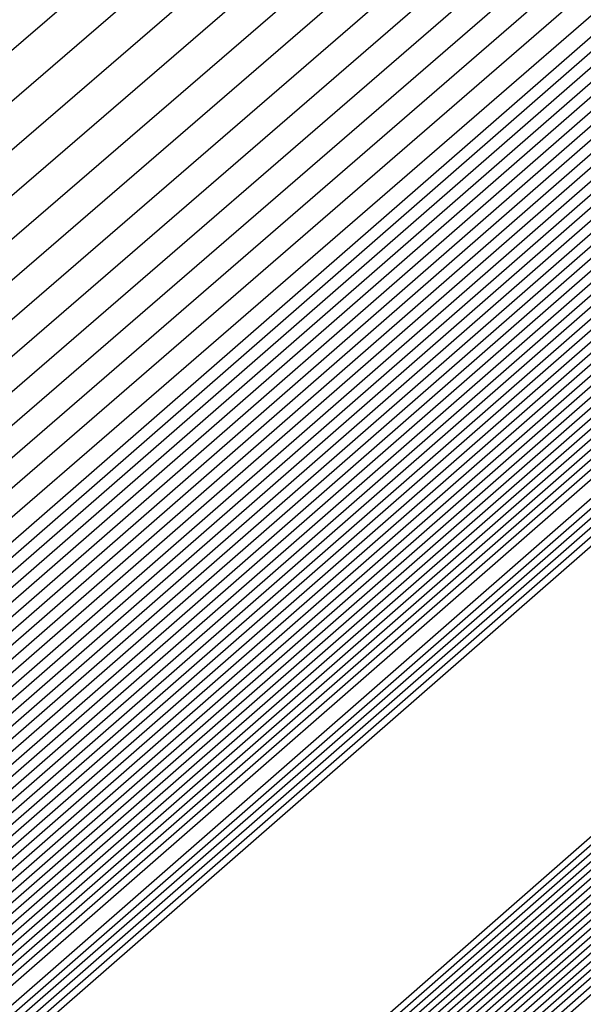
# Model space of a CAD drawing. Extents: x 3249832 to 3255657, y 13789405 to 13793316.
# Tile 878 of 1056: x 3253210.4593 to 3253210.526, y 13791259.3617 to 13791259.4782. Entities that reach past the tile are written whole.
import ezdxf

# ---------------------------------------------------------------- set-up
doc = ezdxf.new("R2010")
doc.units = 0
doc.header["$LTSCALE"] = 100
doc.header["$MEASUREMENT"] = 0
for name, color, linetype in [('GRATIO_03231_CON', 1, 'CONTINUOUS'), ('GRATIO_0323_ICON', 1, 'CONTINUOUS'), ('TARGETS_EAST', 7, 'CONTINUOUS')]:
    doc.layers.add(name, color=color, linetype=linetype)

# ---------------------------------------------------------------- blocks, each defined once
blk = doc.blocks.new('Gratio_032316_contours')
at = {"layer": 'GRATIO_03231_CON', "color": 1, "linetype": 'Continuous', "flags": 128}
for points in [[(3253179.55027, 13791232.39503), (3253186.87441, 13791238.77001), (3253201.4775, 13791251.51898), (3253219.20823, 13791267.00714), (3253234.45763, 13791280.32933), (3253243.00028, 13791287.79153), (3253246.14511, 13791290.5444), (3253246.5846, 13791290.94974), (3253247.02187, 13791291.379), (3253250.20254, 13791294.24212), (3253258.88285, 13791301.95866), (3253274.44262, 13791315.73867), (3253292.7559, 13791331.95413), (3253308.32028, 13791345.76753)], [(3253180.16544, 13791232.93802), (3253187.28488, 13791239.13155), (3253201.72516, 13791251.73678), (3253219.33902, 13791267.12228), (3253234.51314, 13791280.37862), (3253243.01644, 13791287.80647), (3253246.14668, 13791290.54676), (3253246.58389, 13791290.95054), (3253247.01645, 13791291.37639), (3253250.16633, 13791294.21318), (3253258.7639, 13791301.85732), (3253274.17605, 13791315.50724), (3253292.31584, 13791331.56933), (3253307.73285, 13791345.25198)], [(3253180.78061, 13791233.481), (3253187.69534, 13791239.49309), (3253201.97282, 13791251.95458), (3253219.46981, 13791267.23741), (3253234.56866, 13791280.42791), (3253243.03259, 13791287.8214), (3253246.14825, 13791290.54912), (3253246.58317, 13791290.95133), (3253247.01103, 13791291.37378), (3253250.13013, 13791294.18424), (3253258.64495, 13791301.75599), (3253273.90947, 13791315.27582), (3253291.87577, 13791331.18453), (3253307.14542, 13791344.73643)], [(3253181.39578, 13791234.02399), (3253188.1058, 13791239.85463), (3253202.22048, 13791252.17237), (3253219.6006, 13791267.35254), (3253234.62418, 13791280.4772), (3253243.04874, 13791287.83633), (3253246.14982, 13791290.55149), (3253246.58246, 13791290.95213), (3253247.00561, 13791291.37117), (3253250.09393, 13791294.15529), (3253258.526, 13791301.65465), (3253273.6429, 13791315.0444), (3253291.4357, 13791330.79973), (3253306.55799, 13791344.22088)], [(3253182.62612, 13791235.10996), (3253188.92672, 13791240.5777), (3253202.71581, 13791252.60797), (3253219.86218, 13791267.58281), (3253234.73522, 13791280.57579), (3253243.08105, 13791287.8662), (3253246.15297, 13791290.55621), (3253246.58103, 13791290.95372), (3253246.99477, 13791291.36594), (3253250.02153, 13791294.09741), (3253258.2881, 13791301.45198), (3253273.10975, 13791314.58156), (3253290.55557, 13791330.03014), (3253305.38313, 13791343.18978)], [(3253183.24129, 13791235.65295), (3253189.33718, 13791240.93924), (3253202.96347, 13791252.82577), (3253219.99297, 13791267.69794), (3253234.79073, 13791280.62508), (3253243.0972, 13791287.88113), (3253246.15454, 13791290.55858), (3253246.58032, 13791290.95452), (3253246.98935, 13791291.36333), (3253249.98532, 13791294.06847), (3253258.16915, 13791301.35065), (3253272.84317, 13791314.35013), (3253290.11551, 13791329.64534), (3253304.7957, 13791342.67423)], [(3253189.74764, 13791241.30078), (3253203.21113, 13791253.04357), (3253220.12376, 13791267.81308), (3253234.84625, 13791280.67437), (3253243.11336, 13791287.89607), (3253246.15611, 13791290.56094), (3253246.57961, 13791290.95531), (3253246.98393, 13791291.36072), (3253249.94912, 13791294.03953), (3253258.05019, 13791301.24931), (3253272.5766, 13791314.11871), (3253289.67544, 13791329.26055), (3253304.20827, 13791342.15868)], [(3253190.1581, 13791241.66232), (3253203.45879, 13791253.26136), (3253220.25455, 13791267.92821), (3253234.90177, 13791280.72366), (3253243.12951, 13791287.911), (3253246.15768, 13791290.5633), (3253246.57889, 13791290.95611), (3253246.97851, 13791291.35811), (3253249.91292, 13791294.01058), (3253257.93124, 13791301.14798), (3253272.31002, 13791313.88729), (3253289.23538, 13791328.87575), (3253303.62084, 13791341.64313)], [(3253190.97902, 13791242.38539), (3253203.95411, 13791253.69696), (3253220.51613, 13791268.15847), (3253235.01281, 13791280.82224), (3253243.16182, 13791287.94087), (3253246.16082, 13791290.56803), (3253246.57747, 13791290.9577), (3253246.96767, 13791291.35288), (3253249.84051, 13791293.9527), (3253257.69334, 13791300.94531), (3253271.77687, 13791313.42445), (3253288.35525, 13791328.10615), (3253302.44598, 13791340.61203)], [(3253191.38948, 13791242.74693), (3253204.20177, 13791253.91476), (3253220.64692, 13791268.27361), (3253235.06832, 13791280.87154), (3253243.17797, 13791287.9558), (3253246.1624, 13791290.57039), (3253246.57675, 13791290.9585), (3253246.96225, 13791291.35027), (3253249.80431, 13791293.92376), (3253257.57439, 13791300.84397), (3253271.51029, 13791313.19303), (3253287.91518, 13791327.72135), (3253301.85855, 13791340.09648)], [(3253191.79994, 13791243.10847), (3253204.44943, 13791254.13256), (3253220.77772, 13791268.38874), (3253235.12384, 13791280.92083), (3253243.19412, 13791287.97073), (3253246.16397, 13791290.57276), (3253246.57604, 13791290.95929), (3253246.95683, 13791291.34766), (3253249.76811, 13791293.89481), (3253257.45544, 13791300.74264), (3253271.24372, 13791312.9616), (3253287.47511, 13791327.33655), (3253301.27112, 13791339.58093)], [(3253192.2104, 13791243.47001), (3253204.69709, 13791254.35035), (3253220.90851, 13791268.50387), (3253235.17936, 13791280.97012), (3253243.21028, 13791287.98567), (3253246.16554, 13791290.57512), (3253246.57533, 13791290.96009), (3253246.95142, 13791291.34505), (3253249.73191, 13791293.86587), (3253257.33649, 13791300.6413), (3253270.97714, 13791312.73018), (3253287.03505, 13791326.95176), (3253300.68369, 13791339.06538)], [(3253193.03132, 13791244.19308), (3253205.19242, 13791254.78595), (3253221.17009, 13791268.73414), (3253235.29039, 13791281.0687), (3253243.24258, 13791288.01553), (3253246.16868, 13791290.57985), (3253246.5739, 13791290.96168), (3253246.94058, 13791291.33982), (3253249.6595, 13791293.80799), (3253257.09858, 13791300.43863), (3253270.44399, 13791312.26734), (3253286.15492, 13791326.18216), (3253299.50883, 13791338.03428)], [(3253193.44178, 13791244.55462), (3253205.44008, 13791255.00375), (3253221.30088, 13791268.84927), (3253235.34591, 13791281.11799), (3253243.25874, 13791288.03047), (3253246.17025, 13791290.58221), (3253246.57319, 13791290.96248), (3253246.93516, 13791291.33721), (3253249.6233, 13791293.77904), (3253256.97963, 13791300.3373), (3253270.17741, 13791312.03592), (3253285.71485, 13791325.79737), (3253298.92139, 13791337.51873)], [(3253193.85224, 13791244.91616), (3253205.68774, 13791255.22155), (3253221.43167, 13791268.9644), (3253235.40143, 13791281.16728), (3253243.27489, 13791288.0454), (3253246.17182, 13791290.58457), (3253246.57247, 13791290.96327), (3253246.92974, 13791291.3346), (3253249.5871, 13791293.7501), (3253256.86068, 13791300.23596), (3253269.91084, 13791311.8045), (3253285.27479, 13791325.41257), (3253298.33396, 13791337.00318)], [(3253194.2627, 13791245.2777), (3253205.9354, 13791255.43934), (3253221.56246, 13791269.07954), (3253235.45695, 13791281.21658), (3253243.29104, 13791288.06033), (3253246.17339, 13791290.58694), (3253246.57176, 13791290.96407), (3253246.92432, 13791291.33198), (3253249.55089, 13791293.72116), (3253256.74173, 13791300.13463), (3253269.64426, 13791311.57307), (3253284.83472, 13791325.02777), (3253297.74653, 13791336.48763)], [(3253195.08362, 13791246.00077), (3253206.43072, 13791255.87494), (3253221.82404, 13791269.3098), (3253235.56798, 13791281.31516), (3253243.32335, 13791288.0902), (3253246.17654, 13791290.59166), (3253246.57033, 13791290.96566), (3253246.91348, 13791291.32676), (3253249.47849, 13791293.66327), (3253256.50383, 13791299.93196), (3253269.11111, 13791311.11023), (3253283.95459, 13791324.25817), (3253296.57167, 13791335.45653)], [(3253195.49408, 13791246.36231), (3253206.67838, 13791256.09274), (3253221.95483, 13791269.42494), (3253235.6235, 13791281.36445), (3253243.3395, 13791288.10513), (3253246.17811, 13791290.59402), (3253246.56962, 13791290.96646), (3253246.90806, 13791291.32415), (3253249.44229, 13791293.63433), (3253256.38488, 13791299.83062), (3253268.84454, 13791310.87881), (3253283.51452, 13791323.87338), (3253295.98424, 13791334.94098)], [(3253195.90454, 13791246.72385), (3253206.92604, 13791256.31054), (3253222.08562, 13791269.54007), (3253235.67902, 13791281.41374), (3253243.35566, 13791288.12007), (3253246.17968, 13791290.59639), (3253246.56891, 13791290.96725), (3253246.90264, 13791291.32154), (3253249.40609, 13791293.60539), (3253256.26593, 13791299.72929), (3253268.57796, 13791310.64739), (3253283.07446, 13791323.48858), (3253295.39681, 13791334.42543)], [(3253196.31501, 13791247.08539), (3253207.1737, 13791256.52833), (3253222.21641, 13791269.6552), (3253235.73454, 13791281.46303), (3253243.37181, 13791288.135), (3253246.18125, 13791290.59875), (3253246.56819, 13791290.96805), (3253246.89722, 13791291.31892), (3253249.36988, 13791293.57645), (3253256.14697, 13791299.62795), (3253268.31138, 13791310.41597), (3253282.63439, 13791323.10378), (3253294.80938, 13791333.90988)], [(3253197.13593, 13791247.80846), (3253207.66903, 13791256.96393), (3253222.47799, 13791269.88547), (3253235.84557, 13791281.56162), (3253243.40412, 13791288.16487), (3253246.18439, 13791290.60348), (3253246.56677, 13791290.96964), (3253246.88638, 13791291.3137), (3253249.29748, 13791293.51856), (3253255.90907, 13791299.42528), (3253267.77823, 13791309.95312), (3253281.75426, 13791322.33419), (3253293.63452, 13791332.87878)], [(3253197.54639, 13791248.17), (3253207.91669, 13791257.18173), (3253222.60878, 13791270.0006), (3253235.90109, 13791281.61091), (3253243.42027, 13791288.1798), (3253246.18596, 13791290.60584), (3253246.56605, 13791290.97044), (3253246.88096, 13791291.31109), (3253249.26128, 13791293.48962), (3253255.79012, 13791299.32395), (3253267.51166, 13791309.7217), (3253281.31419, 13791321.94939), (3253293.04709, 13791332.36323), (3253299.24948, 13791337.92415)], [(3253197.95685, 13791248.53154), (3253208.16435, 13791257.39953), (3253222.73957, 13791270.11573), (3253235.95661, 13791281.6602), (3253243.43643, 13791288.19473), (3253246.18754, 13791290.6082), (3253246.56534, 13791290.97123), (3253246.87554, 13791291.30847), (3253249.22507, 13791293.46068), (3253255.67117, 13791299.22261), (3253267.24508, 13791309.49028), (3253280.87413, 13791321.56459), (3253292.45966, 13791331.84768), (3253298.58416, 13791337.33876)], [(3253198.36731, 13791248.89308), (3253208.41201, 13791257.61732), (3253222.87037, 13791270.23087), (3253236.01213, 13791281.70949), (3253243.45258, 13791288.20967), (3253246.18911, 13791290.61057), (3253246.56463, 13791290.97203), (3253246.87012, 13791291.30586), (3253249.18887, 13791293.43173), (3253255.55222, 13791299.12128), (3253266.9785, 13791309.25886), (3253280.43407, 13791321.17979), (3253291.87223, 13791331.33213), (3253297.91884, 13791336.75338)], [(3253199.18823, 13791249.61615), (3253208.90733, 13791258.05292), (3253223.13195, 13791270.46113), (3253236.12316, 13791281.80807), (3253243.48489, 13791288.23953), (3253246.19225, 13791290.61529), (3253246.5632, 13791290.97362), (3253246.85928, 13791291.30064), (3253249.11647, 13791293.37385), (3253255.31432, 13791298.91861), (3253266.44535, 13791308.79601), (3253279.55394, 13791320.4102), (3253290.69737, 13791330.30103), (3253296.5882, 13791335.58261)], [(3253199.59869, 13791249.97769), (3253209.15499, 13791258.27072), (3253223.26274, 13791270.57626), (3253236.17868, 13791281.85736), (3253243.50104, 13791288.25447), (3253246.19382, 13791290.61766), (3253246.56249, 13791290.97442), (3253246.85386, 13791291.29803), (3253249.08026, 13791293.34491), (3253255.19536, 13791298.81727), (3253266.17878, 13791308.56459), (3253279.11387, 13791320.0254), (3253290.10994, 13791329.78548), (3253295.92288, 13791334.99723)], [(3253200.00915, 13791250.33923), (3253209.40265, 13791258.48852), (3253223.39353, 13791270.6914), (3253236.2342, 13791281.90666), (3253243.51719, 13791288.2694), (3253246.19539, 13791290.62002), (3253246.56177, 13791290.97521), (3253246.84844, 13791291.29541), (3253249.04406, 13791293.31596), (3253255.07641, 13791298.71594), (3253265.9122, 13791308.33317), (3253278.6738, 13791319.6406), (3253289.52251, 13791329.26993), (3253295.25756, 13791334.41184)], [(3253200.41961, 13791250.70077), (3253209.65031, 13791258.70631), (3253223.52432, 13791270.80653), (3253236.28972, 13791281.95595), (3253243.53335, 13791288.28434), (3253246.19696, 13791290.62238), (3253246.56106, 13791290.97601), (3253246.84302, 13791291.2928), (3253249.00786, 13791293.28702), (3253254.95746, 13791298.6146), (3253265.64563, 13791308.10175), (3253278.23374, 13791319.25581), (3253288.93508, 13791328.75438), (3253294.59224, 13791333.82646)], [(3253201.24053, 13791251.42384), (3253210.14563, 13791259.14191), (3253223.7859, 13791271.0368), (3253236.40075, 13791282.05453), (3253243.56565, 13791288.3142), (3253246.20011, 13791290.62711), (3253246.55963, 13791290.9776), (3253246.83219, 13791291.28758), (3253248.93546, 13791293.22914), (3253254.71956, 13791298.41193), (3253265.11248, 13791307.63891), (3253277.35361, 13791318.48621), (3253287.76022, 13791327.72328), (3253293.2616, 13791332.65569)], [(3253201.65099, 13791251.78538), (3253210.3933, 13791259.35971), (3253223.91669, 13791271.15193), (3253236.45627, 13791282.10382), (3253243.58181, 13791288.32914), (3253246.20168, 13791290.62947), (3253246.55892, 13791290.9784), (3253246.82677, 13791291.28496), (3253248.89925, 13791293.20019), (3253254.60061, 13791298.3106), (3253264.8459, 13791307.40749), (3253276.91354, 13791318.10141), (3253287.17279, 13791327.20773)], [(3253215.27891, 13791264.12388), (3253208.32754, 13791257.89481), (3253202.31158, 13791252.48555), (3253202.06145, 13791252.14692), (3253210.64096, 13791259.57751), (3253224.04748, 13791271.26706)], [(3253216.27123, 13791264.99994), (3253209.15191, 13791258.62312), (3253202.92675, 13791253.02854), (3253202.47191, 13791252.50846), (3253210.88862, 13791259.7953), (3253224.17827, 13791271.38219)], [(3253218.25586, 13791266.75207), (3253210.80067, 13791260.07975), (3253204.15709, 13791254.11451), (3253203.29283, 13791253.23153), (3253211.38394, 13791260.2309), (3253224.43985, 13791271.61246)], [(3253219.24818, 13791267.62813), (3253211.62504, 13791260.80806), (3253204.77226, 13791254.6575), (3253203.70329, 13791253.59307), (3253211.6316, 13791260.4487), (3253224.57064, 13791271.72759)], [(3253220.24049, 13791268.50419), (3253212.44942, 13791261.53637), (3253205.38743, 13791255.20049), (3253204.11375, 13791253.95461), (3253211.87926, 13791260.6665), (3253224.70143, 13791271.84272)], [(3253221.23281, 13791269.38026), (3253213.2738, 13791262.26468), (3253206.0026, 13791255.74348), (3253204.52421, 13791254.31615), (3253212.12692, 13791260.88429), (3253224.83222, 13791271.95786)], [(3253223.21744, 13791271.13238), (3253214.92255, 13791263.72131), (3253207.23294, 13791256.82945), (3253205.34514, 13791255.03922), (3253212.62225, 13791261.31989), (3253225.0938, 13791272.18812)], [(3253215.74693, 13791264.44962), (3253207.84811, 13791257.37244), (3253205.7556, 13791255.40076), (3253212.86991, 13791261.53769), (3253225.22459, 13791272.30326)], [(3253216.57131, 13791265.17793), (3253208.46329, 13791257.91542), (3253206.16606, 13791255.7623), (3253213.11757, 13791261.75549), (3253225.35538, 13791272.41839)], [(3253217.39568, 13791265.90624), (3253209.07846, 13791258.45841), (3253206.57652, 13791256.12384), (3253213.36523, 13791261.97329), (3253225.48617, 13791272.53352)]]:
    blk.add_lwpolyline(points, dxfattribs=at)
at = {"layer": 'GRATIO_03231_CON', "color": 5, "linetype": 'Continuous', "flags": 128}
for points in [[(3253178.31993, 13791231.30905), (3253186.05349, 13791238.04694), (3253200.98218, 13791251.08338), (3253218.94665, 13791266.77688), (3253234.34659, 13791280.23075), (3253242.96798, 13791287.76167), (3253246.14197, 13791290.53967), (3253246.58603, 13791290.94815), (3253247.02107, 13791291.37394), (3253250.18182, 13791294.2177), (3253258.80647, 13791301.88356), (3253274.26937, 13791315.56557), (3253292.48955, 13791331.61762), (3253308.02221, 13791345.18354)], [(3253177.70476, 13791230.76607), (3253185.64303, 13791237.6854), (3253200.73452, 13791250.86558), (3253218.81586, 13791266.66175), (3253234.29107, 13791280.18146), (3253242.95182, 13791287.74673), (3253246.1404, 13791290.53731), (3253246.58674, 13791290.94735), (3253247.01436, 13791291.36584), (3253250.12102, 13791294.16091), (3253258.59804, 13791301.69555), (3253273.79626, 13791315.14336), (3253291.70456, 13791330.92064), (3253306.97134, 13791344.25434)], [(3253177.08958, 13791230.22308), (3253185.23257, 13791237.32386), (3253200.48686, 13791250.64779), (3253218.68507, 13791266.54661), (3253234.23556, 13791280.13216), (3253242.93567, 13791287.7318), (3253246.13883, 13791290.53495), (3253246.58745, 13791290.94656), (3253247.00766, 13791291.35773), (3253250.06022, 13791294.10413), (3253258.38961, 13791301.50754), (3253273.32314, 13791314.72115), (3253290.91956, 13791330.22366), (3253305.92046, 13791343.32515)], [(3253176.47441, 13791229.68009), (3253184.82211, 13791236.96232), (3253200.23919, 13791250.42999), (3253218.55428, 13791266.43148), (3253234.18004, 13791280.08287), (3253242.91952, 13791287.71687), (3253246.13725, 13791290.53258), (3253246.58817, 13791290.94576), (3253247.00095, 13791291.34963), (3253249.99942, 13791294.04734), (3253258.18118, 13791301.31953), (3253272.85003, 13791314.29894), (3253290.13456, 13791329.52668), (3253304.86958, 13791342.39595)], [(3253175.24407, 13791228.59412), (3253184.00119, 13791236.23925), (3253199.74387, 13791249.99439), (3253218.2927, 13791266.20121), (3253234.069, 13791279.98429), (3253242.88721, 13791287.687), (3253246.13411, 13791290.52786), (3253246.58959, 13791290.94417), (3253246.98754, 13791291.33342), (3253249.87782, 13791293.93376), (3253257.76432, 13791300.94351), (3253271.9038, 13791313.45451), (3253288.56457, 13791328.13272), (3253302.76783, 13791340.53756)], [(3253196.57706, 13791247.03615), (3253203.47105, 13791253.1938), (3253218.75951, 13791266.60126), (3253234.06971, 13791279.98413), (3253242.88772, 13791287.68662), (3253246.13462, 13791290.52731), (3253246.59031, 13791290.94338), (3253246.98083, 13791291.32532), (3253249.81702, 13791293.87697), (3253257.55589, 13791300.7555), (3253271.43068, 13791313.0323), (3253287.77957, 13791327.43574), (3253301.71695, 13791339.60837)], [(3253196.71057, 13791247.15254), (3253203.58621, 13791253.29381), (3253218.83398, 13791266.66558), (3253234.10345, 13791280.01283), (3253242.89801, 13791287.6948), (3253246.13636, 13791290.52784), (3253246.59102, 13791290.94258), (3253246.97413, 13791291.31721), (3253249.75622, 13791293.82018), (3253257.34746, 13791300.56749), (3253270.95757, 13791312.61009), (3253286.99457, 13791326.73875), (3253300.66608, 13791338.67918)], [(3253196.84408, 13791247.26894), (3253203.70137, 13791253.39382), (3253218.90845, 13791266.7299), (3253234.13718, 13791280.04153), (3253242.9083, 13791287.70297), (3253246.13809, 13791290.52836), (3253246.59174, 13791290.94178), (3253246.96742, 13791291.30911), (3253249.69542, 13791293.76339), (3253257.13903, 13791300.37948), (3253270.48445, 13791312.18788), (3253286.20957, 13791326.04177), (3253299.6152, 13791337.74998)], [(3253197.11109, 13791247.50174), (3253203.93169, 13791253.59384), (3253219.0574, 13791266.85855), (3253234.20465, 13791280.09892), (3253242.92888, 13791287.71932), (3253246.14156, 13791290.52941), (3253246.59316, 13791290.94019), (3253246.95401, 13791291.2929), (3253249.57383, 13791293.64981), (3253256.72217, 13791300.00346), (3253269.53822, 13791311.34346), (3253284.63958, 13791324.64781), (3253297.51345, 13791335.89159)], [(3253197.2446, 13791247.61813), (3253204.04685, 13791253.69384), (3253219.13187, 13791266.92287), (3253234.23839, 13791280.12762), (3253242.93918, 13791287.72749), (3253246.1433, 13791290.52994), (3253246.59388, 13791290.9394), (3253246.9473, 13791291.28479), (3253249.51303, 13791293.59302), (3253256.51374, 13791299.81545), (3253269.06511, 13791310.92125), (3253283.85458, 13791323.95083), (3253296.46257, 13791334.9624)], [(3253197.37811, 13791247.73453), (3253204.16201, 13791253.79385), (3253219.20635, 13791266.98719), (3253234.27212, 13791280.15631), (3253242.94947, 13791287.73567), (3253246.14503, 13791290.53046), (3253246.59459, 13791290.9386), (3253246.9406, 13791291.27669), (3253249.45223, 13791293.53623), (3253256.30531, 13791299.62744), (3253268.59199, 13791310.49904), (3253283.06958, 13791323.25385), (3253295.41169, 13791334.0332)], [(3253197.51162, 13791247.85093), (3253204.27717, 13791253.89386), (3253219.28082, 13791267.05151), (3253234.30586, 13791280.18501), (3253242.95976, 13791287.74384), (3253246.14676, 13791290.53099), (3253246.5953, 13791290.9378), (3253246.93389, 13791291.26859), (3253249.39143, 13791293.47944), (3253256.09688, 13791299.43942), (3253268.11888, 13791310.07683), (3253282.28459, 13791322.55687), (3253294.36082, 13791333.10401)], [(3253197.77863, 13791248.08372), (3253204.50749, 13791254.09388), (3253219.42977, 13791267.18016), (3253234.37333, 13791280.2424), (3253242.98034, 13791287.76019), (3253246.15023, 13791290.53204), (3253246.59673, 13791290.93621), (3253246.92048, 13791291.25238), (3253249.26983, 13791293.36586), (3253255.68002, 13791299.0634), (3253267.17265, 13791309.2324), (3253280.71459, 13791321.16291), (3253292.25906, 13791331.24562), (3253298.86322, 13791336.86351)], [(3253197.91214, 13791248.20012), (3253204.62265, 13791254.19388), (3253219.50424, 13791267.24448), (3253234.40706, 13791280.2711), (3253242.99064, 13791287.76837), (3253246.15197, 13791290.53257), (3253246.59744, 13791290.93542), (3253246.91378, 13791291.24427), (3253249.20903, 13791293.30907), (3253255.47159, 13791298.87539), (3253266.69953, 13791308.81019), (3253279.9296, 13791320.46593), (3253291.20819, 13791330.31643), (3253297.66843, 13791335.81202)], [(3253198.04565, 13791248.31651), (3253204.73781, 13791254.29389), (3253219.57872, 13791267.3088), (3253234.4408, 13791280.2998), (3253243.00093, 13791287.77654), (3253246.1537, 13791290.53309), (3253246.59816, 13791290.93462), (3253246.90707, 13791291.23617), (3253249.14823, 13791293.25228), (3253255.26316, 13791298.68738), (3253266.22642, 13791308.38798), (3253279.1446, 13791319.76895), (3253290.15731, 13791329.38723), (3253296.47364, 13791334.76054)], [(3253198.17916, 13791248.43291), (3253204.85297, 13791254.3939), (3253219.65319, 13791267.37312), (3253234.47453, 13791280.32849), (3253243.01122, 13791287.78471), (3253246.15544, 13791290.53362), (3253246.59887, 13791290.93382), (3253246.90036, 13791291.22806), (3253249.08743, 13791293.19549), (3253255.05473, 13791298.49937), (3253265.7533, 13791307.96577), (3253278.3596, 13791319.07197), (3253289.10643, 13791328.45804), (3253295.27885, 13791333.70905)], [(3253198.44617, 13791248.6657), (3253205.08329, 13791254.59392), (3253219.80214, 13791267.50177), (3253234.542, 13791280.38589), (3253243.0318, 13791287.80106), (3253246.15891, 13791290.53467), (3253246.6003, 13791290.93223), (3253246.88695, 13791291.21186), (3253248.96583, 13791293.08191), (3253254.63787, 13791298.12335), (3253264.80707, 13791307.12135), (3253276.7896, 13791317.678), (3253287.00468, 13791326.59965), (3253292.88927, 13791331.60608), (3253295.95133, 13791334.07094)], [(3253198.57968, 13791248.7821), (3253205.19845, 13791254.69392), (3253219.87661, 13791267.56609), (3253234.57574, 13791280.41459), (3253243.04209, 13791287.80924), (3253246.16064, 13791290.53519), (3253246.60101, 13791290.93144), (3253246.88025, 13791291.20375), (3253248.90503, 13791293.02512), (3253254.42944, 13791297.93534), (3253264.33396, 13791306.69914), (3253276.00461, 13791316.98102), (3253285.9538, 13791325.67045), (3253291.69448, 13791330.55459), (3253294.7416, 13791333.01142)], [(3253198.71319, 13791248.8985), (3253205.31361, 13791254.79393), (3253219.95108, 13791267.63041), (3253234.60947, 13791280.44328), (3253243.05239, 13791287.81741), (3253246.16237, 13791290.53572), (3253246.60172, 13791290.93064), (3253246.87354, 13791291.19565), (3253248.84423, 13791292.96834), (3253254.22101, 13791297.74733), (3253263.86084, 13791306.27693), (3253275.21961, 13791316.28404), (3253284.90293, 13791324.74126), (3253290.49969, 13791329.50311), (3253293.53187, 13791331.9519)], [(3253198.8467, 13791249.0149), (3253205.42877, 13791254.89394), (3253220.02556, 13791267.69473), (3253234.64321, 13791280.47198), (3253243.06268, 13791287.82558), (3253246.16411, 13791290.53624), (3253246.60244, 13791290.92984), (3253246.86684, 13791291.18754), (3253248.78343, 13791292.91155), (3253254.01258, 13791297.55932), (3253263.38773, 13791305.85472), (3253274.43461, 13791315.58706), (3253283.85205, 13791323.81207), (3253289.3049, 13791328.45162), (3253292.32214, 13791330.89237), (3253295.39879, 13791333.38715)], [(3253199.11371, 13791249.24769), (3253205.65909, 13791255.09396), (3253220.17451, 13791267.82338), (3253234.71068, 13791280.52937), (3253243.08326, 13791287.84193), (3253246.16758, 13791290.53729), (3253246.60386, 13791290.92825), (3253246.85342, 13791291.17133), (3253248.66183, 13791292.79797), (3253253.59572, 13791297.1833), (3253262.4415, 13791305.01029), (3253272.86462, 13791314.1931), (3253281.7503, 13791321.95368), (3253286.91532, 13791326.34865), (3253289.90268, 13791328.77333), (3253293.18693, 13791331.45768)]]:
    blk.add_lwpolyline(points, dxfattribs=at)
at = {"layer": 'GRATIO_0323_ICON', "color": 7, "linetype": 'Continuous', "flags": 128}
for points in [[(3253175.85924, 13791229.13711), (3253184.41165, 13791236.60078), (3253199.99153, 13791250.21219), (3253218.42349, 13791266.31635), (3253234.12452, 13791280.03358), (3253242.90336, 13791287.70193), (3253246.13568, 13791290.53022), (3253246.58888, 13791290.94497), (3253246.99424, 13791291.34152), (3253249.93862, 13791293.99055), (3253257.97275, 13791301.13152), (3253272.37691, 13791313.87673), (3253289.34956, 13791328.8297), (3253303.81871, 13791341.46676)], [(3253182.01095, 13791234.56698), (3253188.51626, 13791240.21616), (3253202.46814, 13791252.39017), (3253219.73139, 13791267.46768), (3253234.6797, 13791280.5265), (3253243.0649, 13791287.85127), (3253246.1514, 13791290.55385), (3253246.58175, 13791290.95293), (3253247.00019, 13791291.36856), (3253250.05773, 13791294.12635), (3253258.40705, 13791301.55332), (3253273.37632, 13791314.81298), (3253290.99564, 13791330.41494), (3253305.97056, 13791343.70533)], [(3253196.97758, 13791247.38534), (3253203.81653, 13791253.49383), (3253218.98293, 13791266.79423), (3253234.17092, 13791280.07022), (3253242.91859, 13791287.71115), (3253246.13983, 13791290.52889), (3253246.59245, 13791290.94099), (3253246.96072, 13791291.301), (3253249.63462, 13791293.7066), (3253256.9306, 13791300.19147), (3253270.01134, 13791311.76567), (3253285.42458, 13791325.34479), (3253298.56432, 13791336.82079)], [(3253197.64512, 13791247.96732), (3253204.39233, 13791253.99387), (3253219.3553, 13791267.11584), (3253234.33959, 13791280.21371), (3253242.97005, 13791287.75202), (3253246.1485, 13791290.53152), (3253246.59602, 13791290.93701), (3253246.92719, 13791291.26048), (3253249.33063, 13791293.42265), (3253255.88845, 13791299.25141), (3253267.64576, 13791309.65462), (3253281.49959, 13791321.85989), (3253293.30994, 13791332.17482)], [(3253198.31266, 13791248.54931), (3253204.96813, 13791254.49391), (3253219.72766, 13791267.43745), (3253234.50827, 13791280.35719), (3253243.02151, 13791287.79289), (3253246.15717, 13791290.53414), (3253246.59958, 13791290.93303), (3253246.89366, 13791291.21996), (3253249.02663, 13791293.1387), (3253254.8463, 13791298.31136), (3253265.28019, 13791307.54356), (3253277.5746, 13791318.37498), (3253288.05556, 13791327.52884), (3253294.08406, 13791332.65756)], [(3253190.56856, 13791242.02386), (3253203.70645, 13791253.47916), (3253220.38534, 13791268.04334), (3253234.95729, 13791280.77295), (3253243.14566, 13791287.92593), (3253246.15925, 13791290.56567), (3253246.57818, 13791290.95691), (3253246.97309, 13791291.35549), (3253249.87672, 13791293.98164), (3253257.81229, 13791301.04664), (3253272.04344, 13791313.65587), (3253288.79531, 13791328.49095), (3253303.03341, 13791341.12758)], [(3253198.9802, 13791249.13129), (3253205.54393, 13791254.99395), (3253220.10003, 13791267.75905), (3253234.67694, 13791280.50068), (3253243.07297, 13791287.83376), (3253246.16584, 13791290.53677), (3253246.60315, 13791290.92905), (3253246.86013, 13791291.17944), (3253248.72263, 13791292.85476), (3253253.80415, 13791297.37131), (3253262.91461, 13791305.43251), (3253273.64961, 13791314.89008), (3253282.80117, 13791322.88287), (3253288.11011, 13791327.40014), (3253291.11241, 13791329.83285), (3253294.29286, 13791332.42241)], [(3253192.62086, 13791243.83154), (3253204.94475, 13791254.56815), (3253221.0393, 13791268.61901), (3253235.23488, 13791281.01941), (3253243.22643, 13791288.0006), (3253246.16711, 13791290.57748), (3253246.57461, 13791290.96089), (3253246.946, 13791291.34243), (3253249.6957, 13791293.83693), (3253257.21754, 13791300.53997), (3253270.71056, 13791312.49876), (3253286.59498, 13791326.56696), (3253300.09626, 13791338.54983)], [(3253194.67316, 13791245.63924), (3253206.18306, 13791255.65714), (3253221.69325, 13791269.19467), (3253235.51247, 13791281.26587), (3253243.3072, 13791288.07527), (3253246.17497, 13791290.5893), (3253246.57105, 13791290.96487), (3253246.9189, 13791291.32937), (3253249.51469, 13791293.69222), (3253256.62278, 13791300.03329), (3253269.37769, 13791311.34165), (3253284.39466, 13791324.64297), (3253297.1591, 13791335.97208)], [(3253196.72547, 13791247.44693), (3253207.42136, 13791256.74613), (3253222.3472, 13791269.77033), (3253235.79006, 13791281.51232), (3253243.38797, 13791288.14993), (3253246.18282, 13791290.60111), (3253246.56748, 13791290.96885), (3253246.8918, 13791291.31631), (3253249.33368, 13791293.5475), (3253256.02802, 13791299.52662), (3253268.04481, 13791310.18454), (3253282.19433, 13791322.71898), (3253294.22195, 13791333.39433)], [(3253198.77777, 13791249.25461), (3253208.65967, 13791257.83512), (3253223.00116, 13791270.346), (3253236.06765, 13791281.75878), (3253243.46873, 13791288.2246), (3253246.19068, 13791290.61293), (3253246.56391, 13791290.97283), (3253246.8647, 13791291.30325), (3253249.15267, 13791293.40279), (3253255.43327, 13791299.01994), (3253266.71193, 13791309.02744), (3253279.994, 13791320.795), (3253291.2848, 13791330.81658), (3253297.25352, 13791336.168)], [(3253200.83007, 13791251.06231), (3253209.89797, 13791258.92411), (3253223.65511, 13791270.92166), (3253236.34523, 13791282.00524), (3253243.5495, 13791288.29927), (3253246.19853, 13791290.62475), (3253246.56034, 13791290.9768), (3253246.83761, 13791291.29019), (3253248.97166, 13791293.25808), (3253254.83851, 13791298.51327), (3253265.37905, 13791307.87033), (3253277.79367, 13791318.87101), (3253288.34765, 13791328.23883), (3253293.92692, 13791333.24107)], [(3253217.26355, 13791265.876), (3253209.97629, 13791259.35143), (3253203.54192, 13791253.57153), (3253202.88237, 13791252.87), (3253211.13628, 13791260.0131), (3253224.30906, 13791271.49733)], [(3253222.22513, 13791270.25632), (3253214.09818, 13791262.993), (3253206.61777, 13791256.28646), (3253204.93468, 13791254.67769), (3253212.37458, 13791261.10209), (3253224.96301, 13791272.07299)], [(3253218.22006, 13791266.63456), (3253209.69363, 13791259.0014), (3253206.98698, 13791256.48538), (3253213.61289, 13791262.19108), (3253225.61696, 13791272.64865)]]:
    blk.add_lwpolyline(points, dxfattribs=at)

msp = doc.modelspace()

# ---------------------------------------------------------------- block references
at = {"layer": 'TARGETS_EAST'}
msp.add_blockref('Gratio_032316_contours', (0, 0), dxfattribs=at)

doc.saveas('drawing.dxf')
